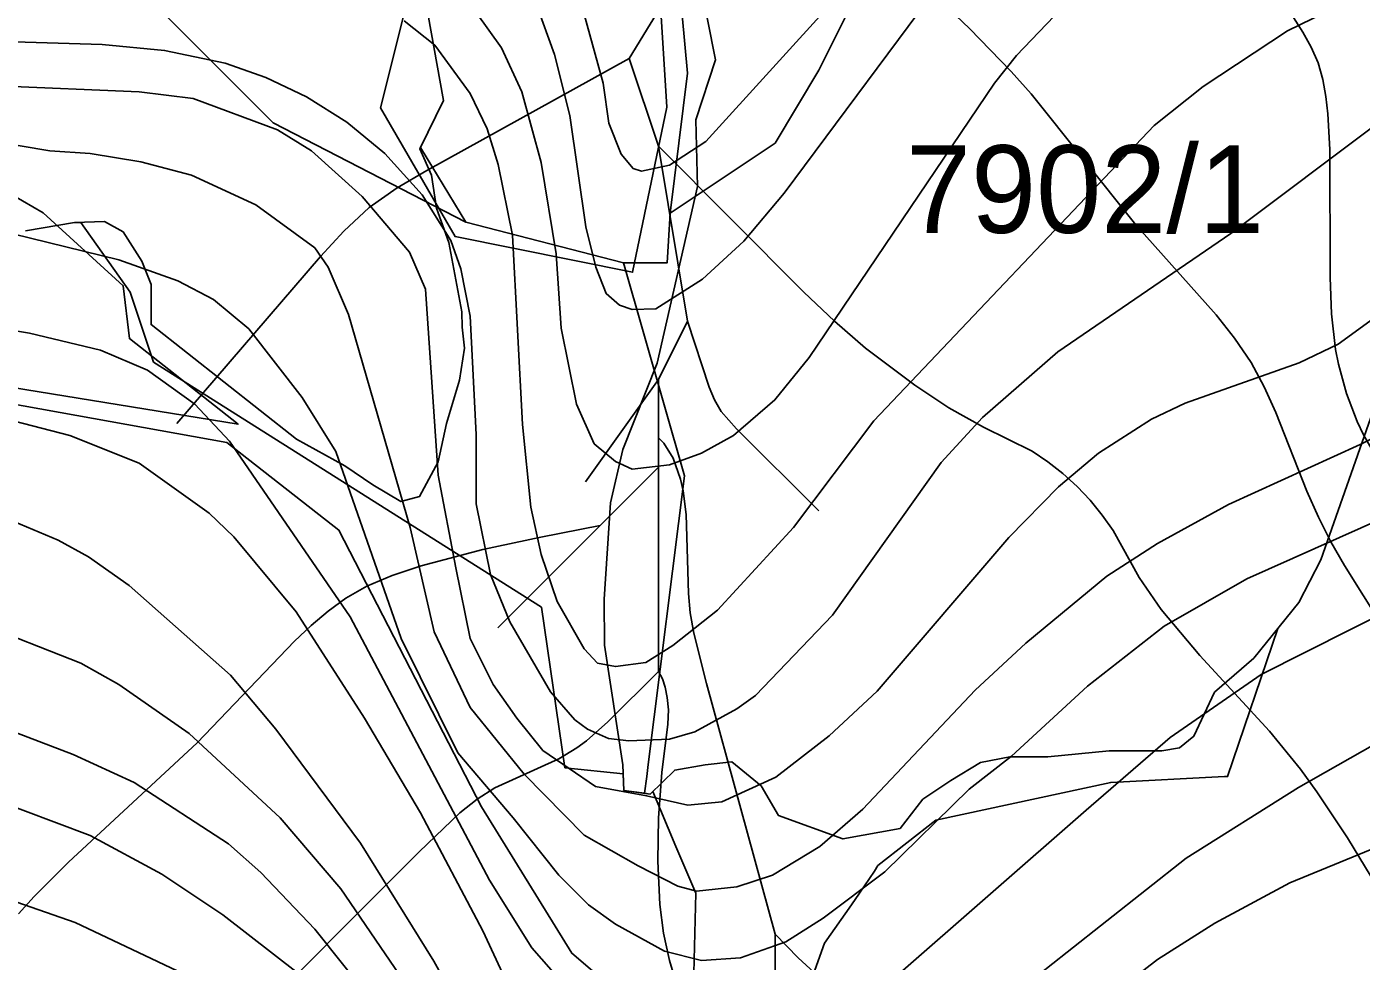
# Model space of a CAD drawing. Extents: x -709584 to -702006, y -1161789 to -1157496.
# Drawn here: x -707705.2 to -707476.6, y -1160011.7 to -1159851.5 of the extents above; entities that cross this region are included whole.
import ezdxf

# ---------------------------------------------------------------- set-up
doc = ezdxf.new("R2010")
doc.units = 0
for name, color, linetype in [('102_obvod PÚ', 7, 'Continuous'), ('120_vrstevnice hlavní', 7, 'Continuous'), ('122_vrstevnice základní', 7, 'Continuous'), ('408_BPEJ_linie', 7, 'Continuous'), ('411_akumulovaný odtok', 7, 'Continuous'), ('419_LPIS PB', 7, 'Continuous'), ('419_LPIS PB_kod', 7, 'Continuous')]:
    doc.layers.add(name, color=color, linetype=linetype)

msp = doc.modelspace()

# ---------------------------------------------------------------- linework, layer by layer
at = {"layer": '102_obvod PÚ'}
for points in [[(-707649.67, -1159816.02), (-707634.82, -1159808.31), (-707621.8, -1159805.6), (-707598.61, -1159815.81), (-707595.58, -1159865.33), (-707601.43, -1159893.62), (-707631.83, -1159887.49), (-707644.6, -1159865.44), (-707640.75, -1159849.99), (-707638.78, -1159827.58), (-707649.67, -1159816.02)], [(-707649.67, -1159816.02), (-707638.78, -1159827.58), (-707640.75, -1159849.99), (-707644.6, -1159865.44), (-707631.83, -1159887.49), (-707601.43, -1159893.62), (-707595.58, -1159865.33), (-707598.61, -1159815.81), (-707621.8, -1159805.6), (-707634.82, -1159808.31), (-707649.67, -1159816.02)], [(-707766.42, -1159861.63), (-707762.09, -1159855.3), (-707742.96, -1159863.72), (-707713.06, -1159877.28), (-707702.41, -1159883.43), (-707688.68, -1159895.92), (-707687.62, -1159904.96), (-707669, -1159919.66), (-707733.02, -1159909.22), (-707758.76, -1159911.37), (-707761.93, -1159910.51), (-707749.72, -1159893.67), (-707738.66, -1159898.38), (-707724.61, -1159907.59), (-707714.62, -1159905.52), (-707749.3, -1159879.4), (-707766.42, -1159861.63)], [(-707766.42, -1159861.63), (-707749.3, -1159879.4), (-707714.62, -1159905.52), (-707724.61, -1159907.59), (-707738.66, -1159898.38), (-707749.72, -1159893.67), (-707761.93, -1159910.51), (-707758.76, -1159911.37), (-707733.02, -1159909.22), (-707669, -1159919.66), (-707687.62, -1159904.96), (-707688.68, -1159895.92), (-707702.41, -1159883.43), (-707713.06, -1159877.28), (-707742.96, -1159863.72), (-707762.09, -1159855.3), (-707766.42, -1159861.63)], [(-707722.66, -1160063.67), (-707693.15, -1160085), (-707692.65, -1160088), (-707665.79, -1160103.88), (-707656.87, -1160116.44), (-707634.75, -1160156.33), (-707628.77, -1160152.35), (-707622.42, -1160134.37), (-707624.17, -1160125.63), (-707604.79, -1160071.5), (-707597.55, -1160072.46), (-707596.91, -1160033.32), (-707592.34, -1160034), (-707553.27, -1160045.42), (-707575.59, -1160026.92), (-707596.5, -1160023.49), (-707607.91, -1160013.64), (-707611.84, -1160010.29), (-707627.32, -1159985.17), (-707651.73, -1159937.79), (-707670.93, -1159922.8), (-707731.59, -1159911.86)]]:
    msp.add_lwpolyline(points, dxfattribs=at)
at = {"layer": '120_vrstevnice hlavní'}
for points in [[(-707583.54, -1159968.41), (-707580.36, -1159966.1), (-707567.2, -1159952.36), (-707548.54, -1159926.18), (-707541.45, -1159918.51), (-707528.58, -1159907.23), (-707498.92, -1159886.98), (-707473.32, -1159867.74), (-707463.48, -1159861.67), (-707455.96, -1159858.05), (-707435.71, -1159850.38), (-707415.46, -1159844.89), (-707403.31, -1159840.84), (-707387.98, -1159833.46), (-707377.86, -1159827.24), (-707370.62, -1159823.77), (-707358.18, -1159818.85), (-707336.49, -1159813.93), (-707332.15, -1159812.49), (-707314.79, -1159808.87), (-707305.12, -1159805.49), (-707299.07, -1159796.15), (-707284.03, -1159795.02)], [(-707707.36, -1159854.14), (-707692.31, -1159854.58), (-707681.61, -1159855.59), (-707671.2, -1159857.76), (-707664.25, -1159860.22), (-707657.31, -1159863.54), (-707650.37, -1159867.88), (-707643.86, -1159873.24), (-707637.49, -1159880.32), (-707632.57, -1159888.14), (-707630.84, -1159893.05), (-707629.25, -1159901.15), (-707628.23, -1159921.4), (-707628.23, -1159933.26), (-707625.78, -1159945.41), (-707622.45, -1159953.51), (-707615.51, -1159965.52), (-707611.31, -1159970.29), (-707609.14, -1159971.88), (-707605.53, -1159973.48), (-707602.06, -1159973.91), (-707595.11, -1159973.62), (-707590.77, -1159972.32), (-707583.54, -1159968.41)], [(-707709.09, -1159918.66), (-707697.81, -1159921.55), (-707685.95, -1159926.32), (-707673.94, -1159934.86), (-707669.75, -1159938.91), (-707659.04, -1159951.78), (-707647.33, -1159970), (-707637.78, -1159986.2), (-707627.08, -1160006.45), (-707617.68, -1160026.7), (-707609.43, -1160042.91), (-707601.91, -1160055.05), (-707593.52, -1160063.88), (-707591.06, -1160065.61), (-707586.43, -1160066.77), (-707582.53, -1160065.47), (-707575.87, -1160059.54), (-707565.46, -1160046.67), (-707550.71, -1160030.9), (-707536.82, -1160017.88), (-707526.98, -1160010.07), (-707506.59, -1159994.01), (-707487.35, -1159981.86), (-707471.73, -1159973.04)], [(-707708.22, -1160001.1), (-707696.94, -1160005.01), (-707668.59, -1160018.46), (-707658.32, -1160025.4), (-707651.09, -1160032.2), (-707643.13, -1160043.19), (-707637.2, -1160053.61), (-707625.92, -1160081.67), (-707623.9, -1160089.19), (-707622.74, -1160096.71), (-707621, -1160119.28), (-707618.98, -1160134.32), (-707616.23, -1160145.6), (-707613.05, -1160153.12), (-707608.13, -1160158.91)]]:
    msp.add_lwpolyline(points, dxfattribs=at)
at = {"layer": '122_vrstevnice základní'}
for points in [[(-707611.02, -1159844.6), (-707606.48, -1159861.23), (-707605.48, -1159868.08), (-707603.36, -1159873.38), (-707601.33, -1159875.84), (-707599.89, -1159876.27), (-707595.11, -1159875.26), (-707588.89, -1159871.21), (-707532.62, -1159809.3)], [(-707567.77, -1159973.04), (-707559.53, -1159965.38), (-707536.96, -1159939.05), (-707528.43, -1159930.37), (-707521.63, -1159924.58), (-707512.52, -1159918.8), (-707506.73, -1159916.05), (-707487.21, -1159909.11), (-707480.55, -1159905.93), (-707455.24, -1159887.56), (-707438.9, -1159878.01), (-707416.33, -1159867.59), (-707402.45, -1159862.82), (-707381.62, -1159856.6), (-707347.48, -1159843.44), (-707333.59, -1159839.97), (-707280.08, -1159832.74)], [(-707520.19, -1159840.26), (-707535.66, -1159856.46), (-707539.42, -1159861.23), (-707571.19, -1159908.2), (-707577.03, -1159915.47), (-707584.12, -1159921.55), (-707589.62, -1159924.58), (-707595.11, -1159926.61), (-707601.48, -1159927.33), (-707604.37, -1159926.03), (-707607.98, -1159922.99), (-707611.02, -1159916.2), (-707613.63, -1159903.18), (-707614.49, -1159890.45), (-707617.1, -1159874.83), (-707620.42, -1159862.68), (-707623.9, -1159855.16), (-707628.23, -1159849.08)], [(-707617.96, -1159847.64), (-707614.78, -1159856.31), (-707612.18, -1159866.73), (-707609.43, -1159885.82), (-707607.7, -1159892.76), (-707605.96, -1159897.25), (-707603.65, -1159899.27), (-707601.48, -1159900), (-707597.43, -1159899.85), (-707589.47, -1159894.79), (-707582.38, -1159888.28), (-707575.44, -1159880.03), (-707547.09, -1159841.85)], [(-707640.53, -1159850.53), (-707635.32, -1159854.72), (-707629.25, -1159862.97), (-707626.35, -1159869.04), (-707624.47, -1159875.12), (-707622.02, -1159887.27), (-707620.28, -1159919.67), (-707618.83, -1159933.84), (-707617.1, -1159941.94), (-707614.35, -1159950.04), (-707609.72, -1159958.14), (-707607.41, -1159960.6), (-707604.37, -1159961.18), (-707599.16, -1159960.46), (-707594.53, -1159957.56), (-707586.87, -1159951.49), (-707573.85, -1159937.31), (-707560.11, -1159919.09), (-707512.08, -1159868.46), (-707503.7, -1159861.81), (-707489.23, -1159852.26), (-707471.87, -1159843.73)], [(-707710.25, -1159861.67), (-707685.95, -1159862.68), (-707676.69, -1159863.83), (-707662.23, -1159869.19), (-707656.44, -1159872.8), (-707647.76, -1159880.61), (-707639.66, -1159890.16), (-707636.91, -1159896.52), (-707634.74, -1159928.35), (-707631.71, -1159944.26), (-707629.22, -1159956.34), (-707625.33, -1159964.23), (-707621.28, -1159970.02), (-707616.81, -1159975.53), (-707607.78, -1159981.74), (-707599.02, -1159983.31), (-707591.93, -1159984.9), (-707586.14, -1159984.32), (-707576.89, -1159980.13), (-707567.77, -1159973.04)], [(-707511.51, -1159940.06), (-707520.19, -1159945.7), (-707534.07, -1159957.13), (-707542.75, -1159965.23), (-707561.99, -1159985.62), (-707569.37, -1159991.99), (-707577.46, -1159996.91), (-707583.54, -1159998.93), (-707590.48, -1159999.66), (-707593.67, -1159998.79), (-707600.46, -1159995.32), (-707609.73, -1159990.03), (-707620, -1159979.62), (-707629.22, -1159968.2), (-707635.42, -1159955.22), (-707639.52, -1159937.31), (-707650.08, -1159900.86), (-707653.55, -1159892.76), (-707655.86, -1159889.44), (-707665.99, -1159882.06), (-707676.98, -1159877), (-707685.66, -1159874.68), (-707694.34, -1159873.24), (-707701.28, -1159872.8), (-707716.9, -1159870.2)], [(-707287.02, -1159874.39), (-707308.43, -1159871.79), (-707324.05, -1159872.66), (-707332.73, -1159874.68), (-707341.41, -1159877.86), (-707351.82, -1159883.51), (-707360.5, -1159886.83), (-707370.91, -1159888.57), (-707388.27, -1159889.87), (-707409.1, -1159893.49), (-707421.25, -1159896.81), (-707429.93, -1159899.85), (-707476.79, -1159923.14), (-707499.36, -1159933.41), (-707511.51, -1159940.06)], [(-707713.72, -1159885.53), (-707689.42, -1159891.46), (-707679.3, -1159895.08), (-707673.22, -1159898.26), (-707667.15, -1159903.32), (-707658.03, -1159915.04), (-707652.25, -1159924.3), (-707641.06, -1159956.34), (-707631.36, -1159975.95), (-707621.87, -1159987.07), (-707614.06, -1159996.91), (-707609, -1160001.97), (-707604.37, -1160005.3), (-707595.98, -1160009.93), (-707589.62, -1160011.52), (-707582.96, -1160011.08), (-707575.15, -1160008.33), (-707568.79, -1160004.28), (-707558.23, -1159996.33)], [(-707716.9, -1159902.02), (-707704.75, -1159904.04), (-707692.6, -1159906.94), (-707684.5, -1159910.41), (-707676.4, -1159916.2), (-707670.47, -1159922.56), (-707649.79, -1159952.65), (-707625.92, -1159997.78), (-707618.69, -1160009.35), (-707607.11, -1160022.54), (-707599.3, -1160028.41), (-707591.64, -1160031.91), (-707584.99, -1160032.2), (-707578.91, -1160031.19), (-707570.23, -1160026.7), (-707559.82, -1160018.31), (-707556.49, -1160014.41), (-707523.72, -1159985.78)], [(-707558.23, -1159996.33), (-707543.76, -1159982.15), (-707536.53, -1159976.51), (-707523.51, -1159964.51), (-707510.35, -1159954.24), (-707496.18, -1159946.14), (-707468.69, -1159933.84), (-707430.51, -1159918.37), (-707417.78, -1159914.61), (-707402.16, -1159912.87), (-707360.5, -1159915.62), (-707334.17, -1159918.8), (-707319.42, -1159919.09), (-707274.87, -1159914.17)], [(-707523.72, -1159985.78), (-707509.35, -1159973.31), (-707493.72, -1159962.54), (-707470.72, -1159950.91), (-707456.54, -1159944.98), (-707437.45, -1159939.05), (-707425.3, -1159937.17), (-707393.77, -1159934.42), (-707372.5, -1159933.41), (-707344.15, -1159933.41), (-707331.86, -1159933.99), (-707309.87, -1159936.16), (-707271.69, -1159937.89)], [(-707708.51, -1159935.87), (-707699.83, -1159939.48), (-707694.63, -1159942.38), (-707687.68, -1159947.29), (-707670.33, -1159962.63), (-707662.52, -1159971.88), (-707648.05, -1159991.41), (-707635.47, -1160011.66), (-707617.53, -1160044.06), (-707596.7, -1160078.49), (-707593.67, -1160081.24), (-707591.35, -1160081.53), (-707588.6, -1160080.95)], [(-707552.16, -1160057.41), (-707566.67, -1160086.44), (-707574.14, -1160095.27), (-707580.65, -1160100.33), (-707584.99, -1160102.06), (-707588.75, -1160102.5), (-707592.94, -1160102.21), (-707597.98, -1160097.07), (-707603.53, -1160087.04), (-707612.76, -1160064.02), (-707622.16, -1160045.8), (-707636.19, -1160021.5), (-707651.38, -1159999.22), (-707661.79, -1159987.07), (-707677.41, -1159972.61), (-707689.42, -1159964.22), (-707695.93, -1159960.6), (-707714.01, -1159953.51)], [(-707712.85, -1159970.29), (-707697.23, -1159976.22), (-707686.82, -1159981), (-707670.62, -1159991.56), (-707665.12, -1159996.47), (-707655.86, -1160006.16), (-707646.17, -1160018.31), (-707629.97, -1160043.48), (-707620.71, -1160059.68), (-707617.96, -1160065.76), (-707613.05, -1160079.93), (-707606.54, -1160108.28), (-707604.08, -1160114.36), (-707600.46, -1160119.42), (-707598.15, -1160120.58), (-707591.78, -1160120.87), (-707584.84, -1160118.55), (-707579.78, -1160115.66), (-707573.42, -1160111.03), (-707553.31, -1160089.62), (-707548.39, -1160084.71)], [(-707588.6, -1160080.95), (-707579.78, -1160075.16), (-707576.02, -1160071.4), (-707566.76, -1160059.68), (-707551.43, -1160044.35), (-707546.51, -1160039.43), (-707535.81, -1160030.18), (-707511.51, -1160011.37), (-707501.67, -1160005.15), (-707488.8, -1159998.21), (-707468.4, -1159989.82), (-707453.74, -1159985.43), (-707437.74, -1159981.72), (-707419.22, -1159980.27), (-707391.45, -1159976.22), (-707367.15, -1159975.79), (-707335.33, -1159977.53), (-707290.2, -1159983.75)], [(-707598.01, -1160133.89), (-707602.06, -1160132.73), (-707606.83, -1160129.84), (-707609.14, -1160126.51), (-707612.47, -1160115.95), (-707619.99, -1160081.09), (-707623.46, -1160070.97), (-707630.12, -1160055.05), (-707637.93, -1160040.01), (-707648.05, -1160024.53), (-707658.61, -1160013.83), (-707671.63, -1160003.71), (-707682.04, -1159996.76), (-707694.34, -1159990.11), (-707711.7, -1159983.6)]]:
    msp.add_lwpolyline(points, dxfattribs=at)
at = {"layer": '408_BPEJ_linie'}
msp.add_line((-707603, -1159892), (-707630, -1159885), dxfattribs=at)
for points in [[(-707595, -1159883.5), (-707577, -1159871.5), (-707569.5, -1159859), (-707563.5, -1159847), (-707542.5, -1159788.5), (-707509.5, -1159644.5), (-707506.5, -1159599.5), (-707514.5, -1159527.5), (-707524, -1159491.5), (-707528, -1159456), (-707533.74, -1159446.6)], [(-707674, -1159765), (-707695, -1159806.5), (-707693, -1159829), (-707682, -1159849), (-707663, -1159868), (-707630, -1159885)], [(-707630, -1159885), (-707637.75, -1159872.21), (-707633.8, -1159864.2), (-707636.5, -1159849.3), (-707636.1, -1159839.4), (-707636.5, -1159837.78), (-707635.5, -1159829), (-707635.86, -1159828.51), (-707633.86, -1159824.74), (-707634.36, -1159821.72), (-707636.36, -1159818.21), (-707635, -1159812.1), (-707632.4, -1159807), (-707627.4, -1159805.1), (-707627.39, -1159805.1), (-707616.5, -1159805.5), (-707596, -1159816), (-707592, -1159859.5), (-707595, -1159883.5)], [(-707595, -1159883.5), (-707595.5, -1159892), (-707603, -1159892)], [(-707705.4, -1159886.5), (-707697, -1159885.1), (-707695.96, -1159885.06), (-707687.5, -1159897), (-707683.5, -1159909), (-707617, -1159951), (-707613, -1159978.5), (-707603.03, -1159979.57), (-707602.9, -1159982.4), (-707599.36, -1159982.87)], [(-707599.36, -1159982.87), (-707599, -1159980), (-707598.74, -1159977.97), (-707592.5, -1159928.5), (-707603, -1159892)], [(-707474.6, -1159917.5), (-707483.5, -1159942.9), (-707487.3, -1159950.2), (-707490.9, -1159954.64), (-707499.5, -1159980), (-707500, -1159980.02), (-707519.5, -1159981), (-707549.5, -1159987.5), (-707559.43, -1159995.25), (-707560, -1159996.2), (-707562.56, -1160000), (-707563.9, -1160002), (-707568.56, -1160008.54), (-707573, -1160021), (-707573.62, -1160020.83)], [(-707599.36, -1159982.87), (-707598.4, -1159983), (-707597.94, -1159982.55), (-707594, -1159992), (-707590.6, -1160000), (-707591, -1160016), (-707584.66, -1160017.76)]]:
    msp.add_lwpolyline(points, dxfattribs=at)
at = {"layer": '411_akumulovaný odtok'}
for p, q in [((-707596.99, -1159872), (-707601.99, -1159857)), ((-707591.99, -1159902), (-707596.99, -1159872)), ((-707596.99, -1159912), (-707591.99, -1159902)), ((-707609.49, -1159929.5), (-707596.99, -1159912)), ((-707596.99, -1159922), (-707596.99, -1159912)), ((-707596.99, -1159927), (-707596.99, -1159922)), ((-707606.99, -1159937), (-707596.99, -1159927)), ((-707596.99, -1159962), (-707596.99, -1159927)), ((-707624.49, -1159954.5), (-707606.99, -1159937)), ((-707576.99, -1160017), (-707576.99, -1160007))]:
    msp.add_line(p, q, dxfattribs=at)
for points in [[(-707601.99, -1159857), (-707590.56, -1159838.27), (-707588.59, -1159834.43), (-707587.62, -1159831.77), (-707587.13, -1159829.18), (-707586.93, -1159826.53), (-707587.01, -1159822.54), (-707587.31, -1159819.94), (-707587.95, -1159817.46), (-707590.31, -1159812.74), (-707591.23, -1159810.33), (-707591.72, -1159807.8), (-707591.96, -1159803.83), (-707591.61, -1159800.7), (-707590.71, -1159797.45), (-707589.26, -1159794.62), (-707587.73, -1159792.68), (-707586.99, -1159792)], [(-707451.99, -1159952), (-707464.3, -1159937.8), (-707471.38, -1159929.01), (-707474.74, -1159924.05), (-707476.19, -1159921.49), (-707477.3, -1159919.17), (-707479.13, -1159914.36), (-707480.5, -1159909.38), (-707481, -1159906.85), (-707481.67, -1159900.71), (-707481.91, -1159894.49), (-707481.97, -1159872.6), (-707482.3, -1159866.48), (-707482.65, -1159863.49), (-707483.19, -1159860.57), (-707484, -1159857.75), (-707485.16, -1159855.06), (-707486.59, -1159852.47), (-707488.22, -1159849.96), (-707493.88, -1159842.71), (-707500.8, -1159834.84), (-707516.99, -1159817)], [(-707439.49, -1160014.5), (-707441.38, -1160011.89), (-707445.93, -1160004.95), (-707451.84, -1159995.16), (-707454.89, -1159989.66), (-707457.76, -1159984), (-707464.91, -1159968.09), (-707467.05, -1159963.94), (-707469.41, -1159959.89), (-707479.46, -1159943.86), (-707481.8, -1159939.77), (-707483.94, -1159935.59), (-707485.91, -1159931.14), (-707491.25, -1159917.62), (-707493.22, -1159913.26), (-707495.48, -1159909.07), (-707498.28, -1159904.9), (-707501.42, -1159900.93), (-707515.22, -1159885.51), (-707533.14, -1159863.02), (-707536.55, -1159859.19), (-707543.72, -1159851.82), (-707562.55, -1159833.85)], [(-707679.49, -1159919.5), (-707654.86, -1159890.91), (-707650.86, -1159886.54), (-707646.57, -1159882.52), (-707641.76, -1159879.16), (-707636.68, -1159876.15), (-707601.99, -1159857)], [(-707471.99, -1160002), (-707478.95, -1159990.51), (-707484.2, -1159982.62), (-707487.01, -1159978.74), (-707492.33, -1159972.22), (-707504.24, -1159959.28), (-707510.87, -1159951.39), (-707514.63, -1159945.89), (-707519.1, -1159937.87), (-707520.95, -1159935.2), (-707523.02, -1159932.68), (-707525.28, -1159930.3), (-707527.7, -1159928.09), (-707530.27, -1159926.06), (-707532.99, -1159924.28), (-707541.31, -1159920.15), (-707547.27, -1159916.81), (-707553.09, -1159912.98), (-707561.53, -1159906.59), (-707566.83, -1159901.96), (-707572.06, -1159897.04), (-707596.99, -1159872)], [(-707569.49, -1159934.5), (-707583.64, -1159920.42), (-707586.25, -1159917.46), (-707587.41, -1159915.46), (-707588.29, -1159913.29), (-707591.99, -1159902)], [(-707576.99, -1160007), (-707588.77, -1159964.04), (-707590.91, -1159955.42), (-707591.53, -1159951.94), (-707591.85, -1159948.65), (-707592.22, -1159935.13), (-707592.77, -1159931.05), (-707593.22, -1159929.03), (-707594.48, -1159925.46), (-707596.07, -1159922.89), (-707596.99, -1159922)], [(-707706.61, -1160003.52), (-707703.93, -1160000.54), (-707698.06, -1159994.7), (-707676.04, -1159974.23), (-707659.32, -1159956.82), (-707656.51, -1159954.14), (-707653.59, -1159951.65), (-707650.52, -1159949.42), (-707646.93, -1159947.41), (-707642.58, -1159945.58), (-707637.66, -1159943.92), (-707627.07, -1159941.1), (-707617.14, -1159938.97), (-707606.99, -1159937)], [(-707669.49, -1160024.5), (-707638.01, -1159992.88), (-707631.02, -1159986.24), (-707628.06, -1159983.86), (-707625.02, -1159981.94), (-707614.03, -1159976.95), (-707610.95, -1159975.11), (-707609.29, -1159973.86), (-707605.65, -1159970.66), (-707596.99, -1159962)], [(-707589.54, -1160030.11), (-707595.11, -1160011.55), (-707596.15, -1160006.84), (-707596.76, -1160001.93), (-707597.09, -1159994.49), (-707596.99, -1159987.08), (-707596.4, -1159979.29), (-707595.36, -1159971.05), (-707595.29, -1159968.6), (-707595.48, -1159966.49), (-707595.85, -1159964.69), (-707596.28, -1159963.28), (-707596.99, -1159962)], [(-707486.99, -1160087), (-707504.76, -1160069.42), (-707508.14, -1160065.79), (-707511.27, -1160062.08), (-707513.97, -1160058.18), (-707515.07, -1160056.11), (-707518.33, -1160047.28), (-707520.48, -1160042.99), (-707524.5, -1160036.93), (-707527.57, -1160033.21), (-707529.23, -1160031.51), (-707530.99, -1160029.96), (-707532.89, -1160028.61), (-707534.97, -1160027.52), (-707537.19, -1160026.63), (-707541.88, -1160025.28), (-707556.54, -1160022.08), (-707559, -1160021.26), (-707561.64, -1160020.02), (-707564.14, -1160018.5), (-707568.94, -1160014.82), (-707573.04, -1160011.07), (-707576.99, -1160007)]]:
    msp.add_lwpolyline(points, dxfattribs=at)
at = {"layer": '419_LPIS PB'}
for points in [[(-707474.6, -1159917.5), (-707483.5, -1159942.9), (-707487.3, -1159950.2), (-707495, -1159959.7), (-707501.75, -1159965.57), (-707505.25, -1159973.1), (-707507.75, -1159975.11), (-707510.76, -1159975.61), (-707519.77, -1159975.61), (-707530.28, -1159976.62), (-707536.79, -1159976.62), (-707541.8, -1159977.62), (-707546.9, -1159980.7), (-707551.7, -1159983.9), (-707555.6, -1159988.9), (-707565.4, -1159990.7), (-707576.4, -1159986.7), (-707579.4, -1159981.6), (-707584.4, -1159977.5), (-707589, -1159978), (-707594.2, -1159978.9), (-707598.4, -1159983), (-707602.9, -1159982.4), (-707603.1, -1159978), (-707606.23, -1159957.5), (-707606.3, -1159949.6), (-707605.2, -1159933.1), (-707603.1, -1159924), (-707597.2, -1159909.2), (-707590.3, -1159878.9), (-707590.6, -1159867.5), (-707587.2, -1159857.2), (-707591.21, -1159836.97)], [(-707636.5, -1159849.3), (-707633.8, -1159864.2), (-707637.86, -1159872.44), (-707635.86, -1159876.96), (-707635, -1159882.6), (-707632.9, -1159888.5), (-707630.7, -1159900.4), (-707630.6, -1159903), (-707630.2, -1159906.6), (-707631.1, -1159912.1), (-707633.3, -1159919.5), (-707634.7, -1159926.1), (-707637.9, -1159932), (-707641.1, -1159932.9), (-707645.9, -1159930), (-707650.7, -1159926.8), (-707659, -1159922.2), (-707683.91, -1159902.57), (-707683.9, -1159895.7), (-707685.5, -1159891.7), (-707688.7, -1159886.7), (-707691.9, -1159884.9), (-707697, -1159885.1), (-707705.4, -1159886.5)]]:
    msp.add_lwpolyline(points, dxfattribs=at)

# ---------------------------------------------------------------- texts
at = {"layer": '419_LPIS PB_kod'}
msp.add_text('7902/1', height=15, dxfattribs=at).set_placement((-707554.6, -1159886.86))

doc.saveas('drawing.dxf')
